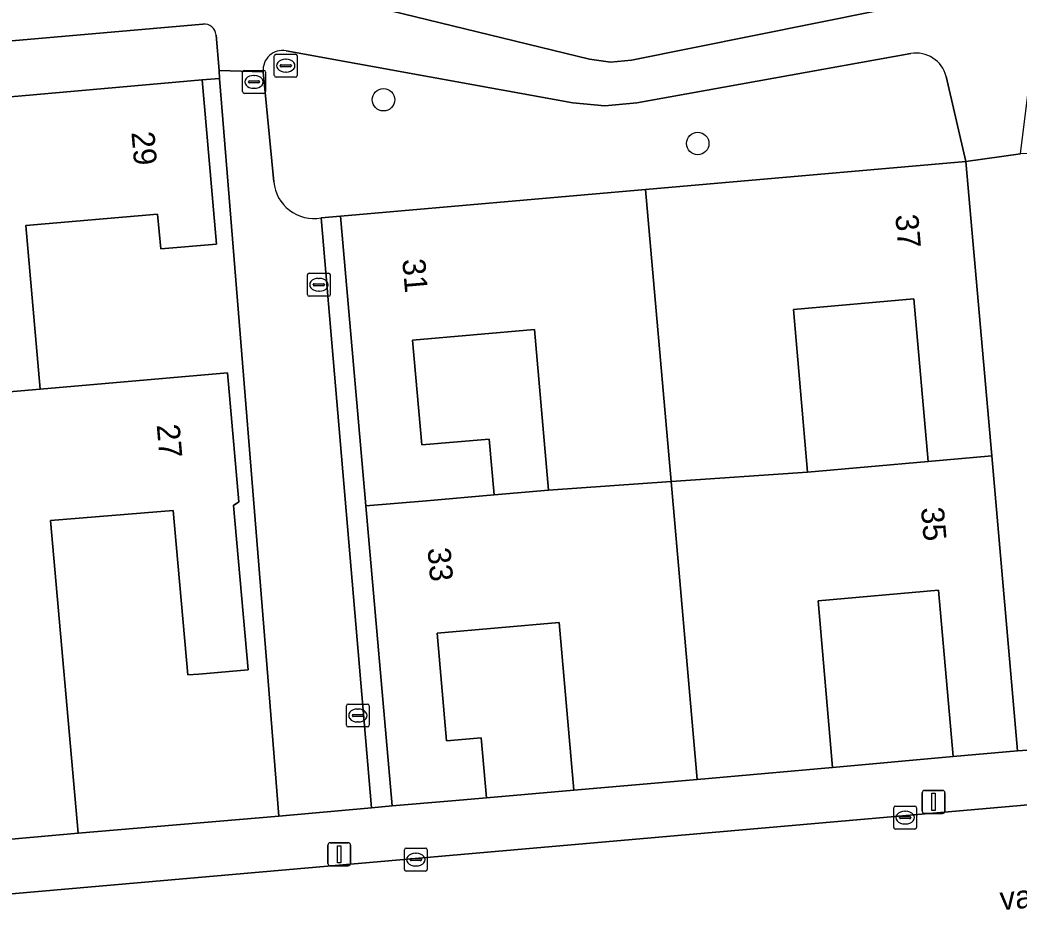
# Model space of a CAD drawing. Extents: x 162989 to 165008, y 383432 to 384338.
# Drawn here: x 164146.97 to 164190.59, y 383927.64 to 383966.7 of the extents above; entities that cross this region are included whole.
import ezdxf

# ---------------------------------------------------------------- set-up
doc = ezdxf.new("R2010")
doc.units = 0
for name, color, linetype in [('IMGEO_Boom', 7, 'Continuous'), ('IMGEO_Brandkraan', 7, 'Continuous'), ('IMGEO_Erf', 7, 'Continuous'), ('IMGEO_Groenvoorziening', 7, 'Continuous'), ('IMGEO_Kolk', 7, 'Continuous'), ('IMGEO_Lichtmast', 7, 'Continuous'), ('IMGEO_Muur', 7, 'Continuous'), ('IMGEO_Openbare_ruimte_label', 7, 'Continuous'), ('IMGEO_Pand', 7, 'Continuous'), ('IMGEO_Pand_nummerreeks', 7, 'Continuous'), ('IMGEO_Rijbaan_lokaal_open', 7, 'Continuous'), ('IMGEO_Rioolput', 7, 'Continuous'), ('IMGEO_Voetpad_halfverhard', 7, 'Continuous'), ('IMGEO_Voetpad_open', 7, 'Continuous')]:
    doc.layers.add(name, color=color, linetype=linetype)

msp = doc.modelspace()

# ---------------------------------------------------------------- linework, layer by layer
at = {"layer": 'IMGEO_Boom'}
for centre in [(164162.839, 383963.219), (164176.558, 383961.309)]:
    msp.add_circle(centre, 0.489, dxfattribs=at)
at = {"layer": 'IMGEO_Brandkraan'}
for p, q in [((164156.689, 383963.572), (164156.689, 383964.424)), ((164156.764, 383964.498), (164157.616, 383964.498)), ((164157.69, 383964.424), (164157.69, 383963.572)), ((164156.948, 383963.992), (164156.948, 383964.004)), ((164156.991, 383964.041), (164157.389, 383964.041)), ((164157.177, 383964.278), (164157.202, 383964.278)), ((164157.432, 383964.004), (164157.432, 383963.992)), ((164157.386, 383963.955), (164156.988, 383963.955)), ((164157.2, 383963.718), (164157.175, 383963.718)), ((164157.616, 383963.498), (164156.764, 383963.498))]:
    msp.add_line(p, q, dxfattribs=at)
for points in [[(164156.689, 383963.572), (164156.689, 383964.424)], [(164156.764, 383964.498), (164157.616, 383964.498)], [(164157.69, 383964.424), (164157.69, 383963.572)], [(164157.616, 383963.498), (164156.764, 383963.498)]]:
    msp.add_lwpolyline(points, dxfattribs=at)
for centre, radius, start, end in [((164156.766, 383964.422), 0.0765, 91.552, 178.448), ((164156.766, 383964.422), 0.0765, 91.552, 178.448), ((164157.614, 383964.422), 0.0765, 1.552, 88.448), ((164157.614, 383964.422), 0.0765, 1.552, 88.448), ((164156.988, 383964.001), 0.0403, 85.8775, 175.7526), ((164156.985, 383963.991), 0.0366, 178.938, 274.7102), ((164157.389, 383963.998), 0.043, 264.8664, 352.4533), ((164157.393, 383964.003), 0.0386, 1.7309, 96.639), ((164156.766, 383963.574), 0.0765, 181.552, 268.448), ((164156.766, 383963.574), 0.0765, 181.552, 268.448), ((164157.614, 383963.574), 0.0765, 271.552, 358.448), ((164157.614, 383963.574), 0.0765, 271.552, 358.448)]:
    msp.add_arc(centre, radius, start, end, dxfattribs=at)
for centre, major_axis, ratio, start_param, end_param in [((164157.176, 383963.998), (-0.387, 0.002), 0.722429, 4.712389, 7.853982), ((164157.201, 383963.998), (-0.39, 0.002), 0.717154, 1.570796, 4.712389)]:
    msp.add_ellipse(centre, major_axis=major_axis, ratio=ratio, start_param=start_param, end_param=end_param, dxfattribs=at)
at = {"layer": 'IMGEO_Erf'}
for points in [[(164149.513, 383931.211), (164158.266, 383931.949), (164157.765, 383938.403), (164156.063, 383959.484), (164155.686, 383964.147), (164154.924, 383964.08), (164155.55, 383956.922), (164153.111, 383956.708), (164152.978, 383958.228), (164147.227, 383957.724), (164147.852, 383950.59), (164156.027, 383951.304), (164156.52, 383945.677), (164156.296, 383945.514), (164156.93, 383938.334), (164154.772, 383938.157), (164154.292, 383938.117), (164153.657, 383945.297), (164148.299, 383944.857)], [(164160.112, 383958.062), (164162.31, 383932.316), (164163.215, 383932.398), (164162.069, 383945.489), (164160.962, 383958.135)], [(164185.992, 383954.526), (164180.733, 383954.066), (164181.354, 383946.969), (164186.614, 383947.43)], [(164169.427, 383953.194), (164164.106, 383952.728), (164164.507, 383948.153), (164167.455, 383948.411), (164167.668, 383945.978), (164170.041, 383946.186)], [(164187.705, 383934.56), (164187.07, 383941.815), (164181.81, 383941.354), (164182.447, 383934.075)], [(164170.514, 383940.4), (164165.185, 383939.933), (164165.596, 383935.242), (164167.105, 383935.374), (164167.334, 383932.757), (164171.154, 383933.086)]]:
    msp.add_lwpolyline(points, close=True, dxfattribs=at)
at = {"layer": 'IMGEO_Groenvoorziening'}
for points in [[(164159.337, 383968.037), (164171.84, 383964.982), (164172.749, 383964.863), (164173.662, 383964.945), (164192.407, 383968.721), (164193.559, 383969.275), (164199.894, 383974.594)], [(164154.954, 383966.519), (164141.592, 383965.354), (164139.852, 383965.372), (164133.68, 383966.044)], [(164130.902, 383964.768), (164126.835, 383958.84), (164126.613, 383958.341), (164126.806, 383955.345), (164128.25, 383955.458), (164141.508, 383956.62), (164140.962, 383962.858), (164154.924, 383964.08), (164155.686, 383964.147), (164155.658, 383964.488), (164155.533, 383966.041)], [(164185.863, 383965.235), (164173.896, 383963.078), (164172.499, 383962.954), (164171.102, 383963.08), (164158.585, 383965.355)], [(164157.588, 383964.439), (164158.049, 383959.635)], [(164160.112, 383958.062), (164160.962, 383958.135), (164174.274, 383959.301), (164188.27, 383960.526), (164187.399, 383964.235)]]:
    msp.add_lwpolyline(points, dxfattribs=at)
for centre, radius, start, end in [((164155.001, 383965.986), 0.535, 5.891, 95.0255), ((164158.433, 383964.52), 0.849, 79.7077, 185.4432), ((164186.098, 383963.917), 1.339, 13.7387, 100.1297), ((164159.801, 383959.794), 1.759, 185.1776, 280.1727)]:
    msp.add_arc(centre, radius, start, end, dxfattribs=at)
at = {"layer": 'IMGEO_Kolk'}
for p, q in [((164159.517, 383954.718), (164159.517, 383955.57)), ((164159.592, 383955.644), (164160.444, 383955.644)), ((164160.005, 383955.424), (164160.03, 383955.424)), ((164160.518, 383955.57), (164160.518, 383954.718)), ((164159.776, 383955.138), (164159.776, 383955.15)), ((164160.214, 383955.101), (164159.816, 383955.101)), ((164159.819, 383955.187), (164160.217, 383955.187)), ((164160.028, 383954.864), (164160.003, 383954.864)), ((164160.26, 383955.15), (164160.26, 383955.138)), ((164160.444, 383954.644), (164159.592, 383954.644)), ((164161.219, 383935.92), (164161.219, 383936.772)), ((164161.294, 383936.846), (164162.146, 383936.846)), ((164161.707, 383936.626), (164161.732, 383936.626)), ((164162.22, 383936.772), (164162.22, 383935.92)), ((164161.478, 383936.34), (164161.478, 383936.352)), ((164161.916, 383936.303), (164161.518, 383936.303)), ((164161.521, 383936.389), (164161.919, 383936.389)), ((164161.73, 383936.066), (164161.705, 383936.066)), ((164161.962, 383936.352), (164161.962, 383936.34)), ((164162.146, 383935.846), (164161.294, 383935.846)), ((164185.115, 383931.465), (164185.115, 383932.317)), ((164185.19, 383932.391), (164186.042, 383932.391)), ((164185.603, 383932.171), (164185.628, 383932.171)), ((164186.116, 383932.317), (164186.116, 383931.465)), ((164185.374, 383931.885), (164185.374, 383931.897)), ((164185.812, 383931.848), (164185.414, 383931.848)), ((164185.417, 383931.934), (164185.815, 383931.934)), ((164185.858, 383931.897), (164185.858, 383931.885)), ((164186.042, 383931.391), (164185.19, 383931.391)), ((164185.626, 383931.611), (164185.601, 383931.611)), ((164163.75, 383929.632), (164163.75, 383930.484)), ((164163.825, 383930.558), (164164.677, 383930.558)), ((164164.751, 383930.484), (164164.751, 383929.632)), ((164164.009, 383930.052), (164164.009, 383930.064)), ((164164.447, 383930.015), (164164.049, 383930.015)), ((164164.052, 383930.101), (164164.45, 383930.101)), ((164164.238, 383930.338), (164164.263, 383930.338)), ((164164.493, 383930.064), (164164.493, 383930.052)), ((164164.677, 383929.558), (164163.825, 383929.558)), ((164164.261, 383929.778), (164164.236, 383929.778))]:
    msp.add_line(p, q, dxfattribs=at)
for points in [[(164159.517, 383954.718), (164159.517, 383955.57)], [(164159.592, 383955.644), (164160.444, 383955.644)], [(164160.518, 383955.57), (164160.518, 383954.718)], [(164160.444, 383954.644), (164159.592, 383954.644)], [(164161.219, 383935.92), (164161.219, 383936.772)], [(164161.294, 383936.846), (164162.146, 383936.846)], [(164162.22, 383936.772), (164162.22, 383935.92)], [(164162.146, 383935.846), (164161.294, 383935.846)], [(164185.115, 383931.465), (164185.115, 383932.317)], [(164185.19, 383932.391), (164186.042, 383932.391)], [(164186.116, 383932.317), (164186.116, 383931.465)], [(164186.042, 383931.391), (164185.19, 383931.391)], [(164163.75, 383929.632), (164163.75, 383930.484)], [(164163.825, 383930.558), (164164.677, 383930.558)], [(164164.751, 383930.484), (164164.751, 383929.632)], [(164164.677, 383929.558), (164163.825, 383929.558)]]:
    msp.add_lwpolyline(points, dxfattribs=at)
for centre, radius, start, end in [((164159.594, 383955.568), 0.0765, 91.552, 178.448), ((164159.594, 383955.568), 0.0765, 91.552, 178.448), ((164160.442, 383955.568), 0.0765, 1.552, 88.448), ((164160.442, 383955.568), 0.0765, 1.552, 88.448), ((164159.816, 383955.147), 0.0403, 85.8775, 175.7526), ((164159.813, 383955.137), 0.0366, 178.938, 274.7102), ((164160.217, 383955.144), 0.043, 264.8664, 352.4533), ((164160.221, 383955.149), 0.0386, 1.7309, 96.639), ((164159.594, 383954.72), 0.0765, 181.552, 268.448), ((164159.594, 383954.72), 0.0765, 181.552, 268.448), ((164160.442, 383954.72), 0.0765, 271.552, 358.448), ((164160.442, 383954.72), 0.0765, 271.552, 358.448), ((164161.296, 383936.77), 0.0765, 91.552, 178.448), ((164161.296, 383936.77), 0.0765, 91.552, 178.448), ((164162.144, 383936.77), 0.0765, 1.552, 88.448), ((164162.144, 383936.77), 0.0765, 1.552, 88.448), ((164161.518, 383936.349), 0.0403, 85.8775, 175.7526), ((164161.515, 383936.339), 0.0366, 178.938, 274.7102), ((164161.919, 383936.346), 0.043, 264.8664, 352.4533), ((164161.923, 383936.351), 0.0386, 1.7309, 96.639), ((164161.296, 383935.922), 0.0765, 181.552, 268.448), ((164161.296, 383935.922), 0.0765, 181.552, 268.448), ((164162.144, 383935.922), 0.0765, 271.552, 358.448), ((164162.144, 383935.922), 0.0765, 271.552, 358.448), ((164185.192, 383932.315), 0.0765, 91.552, 178.448), ((164185.192, 383932.315), 0.0765, 91.552, 178.448), ((164186.04, 383932.315), 0.0765, 1.552, 88.448), ((164186.04, 383932.315), 0.0765, 1.552, 88.448), ((164185.414, 383931.894), 0.0403, 85.8775, 175.7526), ((164185.411, 383931.884), 0.0366, 178.938, 274.7102), ((164185.815, 383931.891), 0.043, 264.8664, 352.4533), ((164185.819, 383931.896), 0.0386, 1.7309, 96.639), ((164185.192, 383931.467), 0.0765, 181.552, 268.448), ((164185.192, 383931.467), 0.0765, 181.552, 268.448), ((164186.04, 383931.467), 0.0765, 271.552, 358.448), ((164186.04, 383931.467), 0.0765, 271.552, 358.448), ((164163.827, 383930.482), 0.0765, 91.552, 178.448), ((164163.827, 383930.482), 0.0765, 91.552, 178.448), ((164164.675, 383930.482), 0.0765, 1.552, 88.448), ((164164.675, 383930.482), 0.0765, 1.552, 88.448), ((164164.049, 383930.061), 0.0403, 85.8775, 175.7526), ((164164.046, 383930.051), 0.0366, 178.938, 274.7102), ((164164.45, 383930.058), 0.043, 264.8664, 352.4533), ((164164.454, 383930.063), 0.0386, 1.7309, 96.639), ((164163.827, 383929.634), 0.0765, 181.552, 268.448), ((164163.827, 383929.634), 0.0765, 181.552, 268.448), ((164164.675, 383929.634), 0.0765, 271.552, 358.448), ((164164.675, 383929.634), 0.0765, 271.552, 358.448)]:
    msp.add_arc(centre, radius, start, end, dxfattribs=at)
for centre, major_axis, ratio, start_param, end_param in [((164160.004, 383955.144), (-0.387, 0.002), 0.722429, 4.712389, 7.853982), ((164160.029, 383955.144), (-0.39, 0.002), 0.717154, 1.570796, 4.712389), ((164161.706, 383936.346), (-0.387, 0.002), 0.722429, 4.712389, 7.853982), ((164161.731, 383936.346), (-0.39, 0.002), 0.717154, 1.570796, 4.712389), ((164185.602, 383931.891), (-0.387, 0.002), 0.722429, 4.712389, 7.853982), ((164185.627, 383931.891), (-0.39, 0.002), 0.717154, 1.570796, 4.712389), ((164164.237, 383930.058), (-0.387, 0.002), 0.722429, 4.712389, 7.853982), ((164164.262, 383930.058), (-0.39, 0.002), 0.717154, 1.570796, 4.712389)]:
    msp.add_ellipse(centre, major_axis=major_axis, ratio=ratio, start_param=start_param, end_param=end_param, dxfattribs=at)
at = {"layer": 'IMGEO_Lichtmast'}
for p, q in [((164186.462, 383933.075), (164187.252, 383933.075)), ((164187.252, 383933.075), (164186.462, 383933.075)), ((164186.362, 383932.175), (164186.362, 383932.975)), ((164186.362, 383932.975), (164186.362, 383932.175)), ((164187.352, 383932.975), (164187.352, 383932.175)), ((164187.352, 383932.175), (164187.352, 383932.975)), ((164187.252, 383932.075), (164186.462, 383932.075)), ((164186.462, 383932.075), (164187.252, 383932.075)), ((164160.41, 383929.89), (164160.41, 383930.69)), ((164160.41, 383930.69), (164160.41, 383929.89)), ((164160.51, 383930.79), (164161.3, 383930.79)), ((164161.3, 383930.79), (164160.51, 383930.79)), ((164161.4, 383930.69), (164161.4, 383929.89)), ((164161.4, 383929.89), (164161.4, 383930.69)), ((164161.3, 383929.79), (164160.51, 383929.79)), ((164160.51, 383929.79), (164161.3, 383929.79))]:
    msp.add_line(p, q, dxfattribs=at)
for points in [[(164186.782, 383932.95), (164186.932, 383932.95), (164186.932, 383932.2), (164186.782, 383932.2), (164186.782, 383932.95)], [(164160.83, 383930.665), (164160.98, 383930.665), (164160.98, 383929.915), (164160.83, 383929.915), (164160.83, 383930.665)]]:
    msp.add_lwpolyline(points, dxfattribs=at)
for centre, start, end in [((164186.462, 383932.975), 90, 180), ((164186.462, 383932.975), 90, 180), ((164187.252, 383932.975), 0, 90), ((164187.252, 383932.975), 360, 90), ((164186.462, 383932.175), 180, 270), ((164186.462, 383932.175), 180, 270), ((164187.252, 383932.175), 270, 0), ((164187.252, 383932.175), 270, 0), ((164160.51, 383930.69), 90, 180), ((164160.51, 383930.69), 90, 180), ((164161.3, 383930.69), 0, 90), ((164161.3, 383930.69), 360, 90), ((164160.51, 383929.89), 180, 270), ((164160.51, 383929.89), 180, 270), ((164161.3, 383929.89), 270, 0), ((164161.3, 383929.89), 270, 0)]:
    msp.add_arc(centre, 0.1, start, end, dxfattribs=at)
at = {"layer": 'IMGEO_Muur'}
msp.add_lwpolyline([(164157.765, 383938.403), (164158.266, 383931.949), (164149.513, 383931.211)], dxfattribs=at)
at = {"layer": 'IMGEO_Pand'}
for points in [[(164147.852, 383950.59), (164147.227, 383957.724), (164152.978, 383958.228), (164153.111, 383956.708), (164155.55, 383956.922), (164154.924, 383964.08), (164140.962, 383962.858), (164141.508, 383956.62), (164141.709, 383956.637), (164142.285, 383950.103)], [(164174.274, 383959.301), (164175.392, 383946.556), (164181.354, 383946.969), (164180.733, 383954.066), (164185.992, 383954.526), (164186.614, 383947.43), (164189.395, 383947.673), (164188.27, 383960.526)], [(164174.274, 383959.301), (164160.962, 383958.135), (164162.069, 383945.489), (164164.72, 383945.72), (164167.668, 383945.978), (164167.455, 383948.411), (164164.507, 383948.153), (164164.106, 383952.728), (164169.427, 383953.194), (164170.041, 383946.186), (164175.392, 383946.556)], [(164148.299, 383944.857), (164153.657, 383945.297), (164154.292, 383938.117), (164154.772, 383938.157), (164156.93, 383938.334), (164156.296, 383945.514), (164156.52, 383945.677), (164156.027, 383951.304), (164147.852, 383950.59), (164142.285, 383950.103), (164142.842, 383943.785), (164143.419, 383937.237), (164143.993, 383930.718), (164149.513, 383931.211)], [(164176.533, 383933.557), (164182.447, 383934.075), (164181.81, 383941.354), (164187.07, 383941.815), (164187.705, 383934.56), (164190.522, 383934.806), (164189.395, 383947.673), (164186.614, 383947.43), (164181.354, 383946.969), (164175.392, 383946.556)], [(164175.392, 383946.556), (164170.041, 383946.186), (164167.668, 383945.978), (164164.72, 383945.72), (164162.069, 383945.489), (164163.215, 383932.398), (164165.825, 383932.627), (164167.334, 383932.757), (164167.105, 383935.374), (164165.596, 383935.242), (164165.185, 383939.933), (164170.514, 383940.4), (164171.154, 383933.086), (164176.533, 383933.557)]]:
    msp.add_lwpolyline(points, close=True, dxfattribs=at)
at = {"layer": 'IMGEO_Rijbaan_lokaal_open'}
msp.add_lwpolyline([(164250.653, 383937.673), (164123.158, 383926.51), (164119.402, 383925.927)], dxfattribs=at)
at = {"layer": 'IMGEO_Rioolput'}
for p, q in [((164158.073, 383964.277), (164158.073, 383965.129)), ((164158.148, 383965.203), (164159, 383965.203)), ((164158.561, 383964.983), (164158.586, 383964.983)), ((164159.074, 383965.129), (164159.074, 383964.277)), ((164158.332, 383964.697), (164158.332, 383964.709)), ((164158.77, 383964.66), (164158.372, 383964.66)), ((164158.375, 383964.746), (164158.773, 383964.746)), ((164158.584, 383964.423), (164158.559, 383964.423)), ((164158.816, 383964.709), (164158.816, 383964.697)), ((164159, 383964.203), (164158.148, 383964.203))]:
    msp.add_line(p, q, dxfattribs=at)
for points in [[(164158.073, 383964.277), (164158.073, 383965.129)], [(164158.148, 383965.203), (164159, 383965.203)], [(164159.074, 383965.129), (164159.074, 383964.277)], [(164159, 383964.203), (164158.148, 383964.203)]]:
    msp.add_lwpolyline(points, dxfattribs=at)
for centre, radius, start, end in [((164158.15, 383965.127), 0.0765, 91.552, 178.448), ((164158.15, 383965.127), 0.0765, 91.552, 178.448), ((164158.998, 383965.127), 0.0765, 1.552, 88.448), ((164158.998, 383965.127), 0.0765, 1.552, 88.448), ((164158.372, 383964.706), 0.0403, 85.8775, 175.7526), ((164158.369, 383964.696), 0.0366, 178.938, 274.7102), ((164158.773, 383964.703), 0.043, 264.8664, 352.4533), ((164158.777, 383964.708), 0.0386, 1.7309, 96.639), ((164158.15, 383964.279), 0.0765, 181.552, 268.448), ((164158.15, 383964.279), 0.0765, 181.552, 268.448), ((164158.998, 383964.279), 0.0765, 271.552, 358.448), ((164158.998, 383964.279), 0.0765, 271.552, 358.448)]:
    msp.add_arc(centre, radius, start, end, dxfattribs=at)
for centre, major_axis, ratio, start_param, end_param in [((164158.56, 383964.703), (-0.387, 0.002), 0.722429, 4.712389, 7.853982), ((164158.585, 383964.703), (-0.39, 0.002), 0.717154, 1.570796, 4.712389)]:
    msp.add_ellipse(centre, major_axis=major_axis, ratio=ratio, start_param=start_param, end_param=end_param, dxfattribs=at)
at = {"layer": 'IMGEO_Voetpad_halfverhard'}
for points in [[(164199.894, 383974.594), (164193.559, 383969.275), (164192.407, 383968.721), (164173.662, 383964.945), (164172.749, 383964.863), (164171.84, 383964.982), (164159.337, 383968.037), (164154.11, 383968.948)], [(164187.399, 383964.235), (164188.27, 383960.526), (164190.65, 383960.857), (164191.133, 383964.711), (164191.405, 383965.29), (164202.528, 383973.636)], [(164091.324, 383954.477), (164091.478, 383952.667), (164093.763, 383952.722), (164093.505, 383955.612), (164093.579, 383956.38), (164094.409, 383959.248), (164094.962, 383960.741), (164095.46, 383961.254), (164101.5, 383965.727), (164103.103, 383966.472), (164118.83, 383970.195), (164119.488, 383970.242), (164120.127, 383970.08), (164124.527, 383968.171), (164127.006, 383967.096), (164133.68, 383966.044), (164139.852, 383965.372), (164141.592, 383965.354), (164154.954, 383966.519)], [(164155.533, 383966.041), (164155.658, 383964.488), (164157.588, 383964.439)], [(164158.585, 383965.355), (164171.102, 383963.08), (164172.499, 383962.954), (164173.896, 383963.078), (164185.863, 383965.235)]]:
    msp.add_lwpolyline(points, dxfattribs=at)
for centre, radius, start, end in [((164155.001, 383965.986), 0.535, 5.891, 95.0255), ((164158.433, 383964.52), 0.849, 79.7077, 185.4432), ((164186.098, 383963.917), 1.339, 13.7387, 100.1297)]:
    msp.add_arc(centre, radius, start, end, dxfattribs=at)
at = {"layer": 'IMGEO_Voetpad_open'}
for points in [[(164158.049, 383959.635), (164157.588, 383964.439), (164155.658, 383964.488), (164155.686, 383964.147), (164156.063, 383959.484), (164157.765, 383938.403), (164158.266, 383931.949), (164162.31, 383932.316), (164160.112, 383958.062)], [(164119.402, 383925.927), (164123.158, 383926.51), (164250.653, 383937.673)], [(164194.329, 383935.05), (164190.522, 383934.806), (164187.705, 383934.56), (164182.447, 383934.075), (164176.533, 383933.557), (164171.154, 383933.086), (164167.334, 383932.757), (164165.825, 383932.627), (164163.215, 383932.398), (164162.31, 383932.316), (164158.266, 383931.949), (164149.513, 383931.211), (164143.993, 383930.718), (164138.3, 383930.21), (164133.139, 383929.807), (164130.516, 383929.578), (164129.041, 383929.461), (164125.093, 383929.14), (164122.181, 383928.886), (164116.884, 383928.555), (164111.803, 383928.11)]]:
    msp.add_lwpolyline(points, dxfattribs=at)
msp.add_lwpolyline([(164192.16, 383960.917), (164190.65, 383960.857), (164188.27, 383960.526), (164189.395, 383947.673), (164190.522, 383934.806), (164194.329, 383935.05)], close=True, dxfattribs=at)
msp.add_arc((164159.801, 383959.794), 1.759, 185.1776, 280.1727, dxfattribs=at)

# ---------------------------------------------------------------- texts
at = {"layer": 'IMGEO_Openbare_ruimte_label'}
msp.add_text('van Gorkumlaan', height=1, rotation=4.8779, dxfattribs=at).set_placement((164189.788, 383927.849))
msp.add_text('van Gorkumlaan', height=1, rotation=4.8779, dxfattribs=at).set_placement((164189.788, 383927.849))
at = {"layer": 'IMGEO_Pand_nummerreeks'}
for s, rotation, p in [('29', 274.9981, (164151.832, 383961.798)), ('37', 275.004, (164185.183, 383958.185)), ('31', 275.0017, (164163.657, 383956.246)), ('27', 275.0071, (164152.935, 383949.027)), ('35', 275.0079, (164186.302, 383945.404)), ('33', 275.0017, (164164.76, 383943.64))]:
    msp.add_text(s, height=1, rotation=rotation, dxfattribs=at).set_placement(p)

doc.saveas('drawing.dxf')
